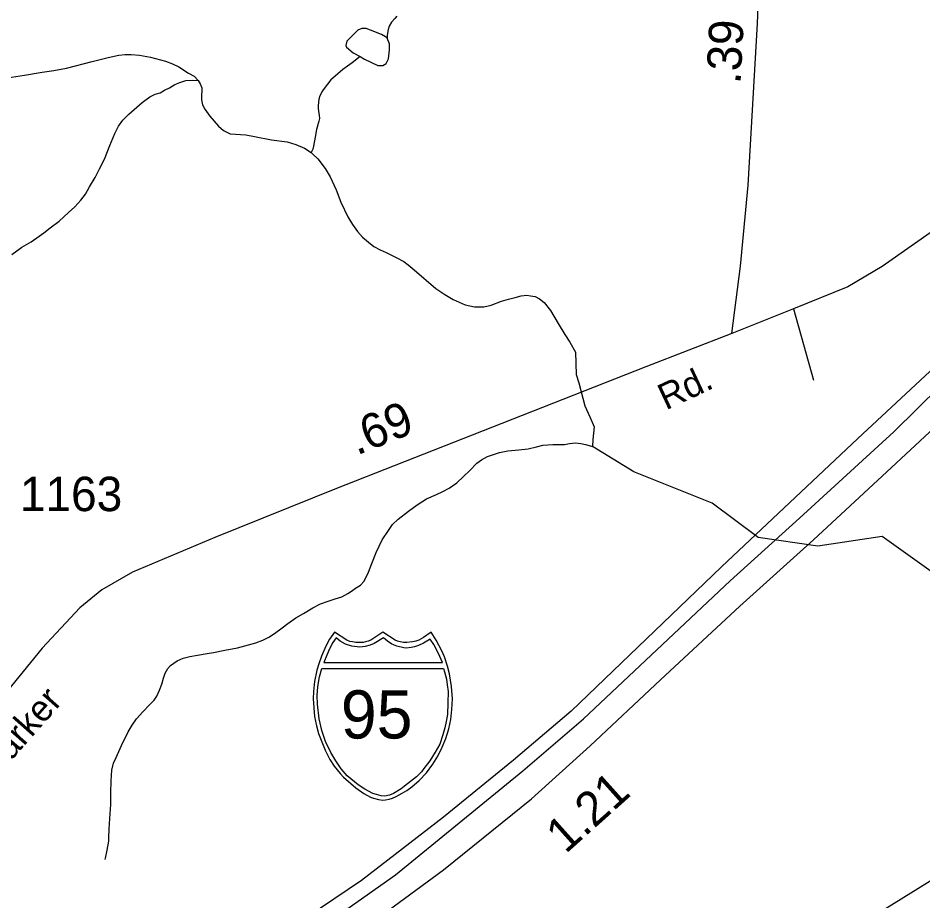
# Model space of a CAD drawing. Extents: x 2082433 to 2279600, y 546599 to 755198.
# Drawn here: x 2166396 to 2169683, y 610913 to 614119 of the extents above; entities that cross this region are included whole.
import ezdxf

# ---------------------------------------------------------------- set-up
doc = ezdxf.new("R2010")
doc.units = 0
for name, color, linetype in [('Exist Hydrographic Creek Single Shore', 7, 'Continuous'), ('Exist Hydrographic Misc Water Feature', 7, 'Continuous'), ('Exist Road Non-System Type 51', 7, 'Continuous'), ('Exist Road Primary Interstate Divided Center Attributed', 7, 'Continuous'), ('Exist Road Primary Interstate Shield CELL', 7, 'Continuous'), ('Exist Road Primary Interstate Shield Number Label', 7, 'Continuous'), ('Exist Road Secondary Mileage Hundredths English Label', 7, 'Continuous'), ('Exist Road Secondary Type 51 Attributed', 7, 'Continuous'), ('Exist Road Secondary Type 51 Label', 7, 'Continuous'), ('Exist Road Secondary Type 51 Number Label', 7, 'Continuous'), ('Exist Utilities Electrical Transmission Line', 7, 'Continuous')]:
    doc.layers.add(name, color=color, linetype=linetype)

msp = doc.modelspace()

# ---------------------------------------------------------------- linework, layer by layer
at = {"layer": 'Exist Hydrographic Creek Single Shore'}
for points in [[(2167461, 613630.6), (2167465.5, 613626.6), (2167485.4, 613608.6), (2167511.2, 613572.7), (2167529.7, 613542.7), (2167552.1, 613495.1), (2167568.5, 613450.9), (2167594.3, 613397.5), (2167610.5, 613369.5), (2167628.7, 613343.6), (2167647, 613323.4), (2167668.7, 613305.9), (2167689, 613289.9), (2167711.4, 613278), (2167733.5, 613268.2), (2167769.2, 613250.2), (2167797.7, 613234.6), (2167813.5, 613222.5), (2167835.6, 613204.9), (2167914, 613137.1), (2167946, 613115.2), (2167976.3, 613097.6), (2168020.2, 613077.6), (2168054.2, 613070.1), (2168088.1, 613070.2), (2168114.3, 613076.4), (2168151.8, 613090.6), (2168177.9, 613098.8), (2168201.9, 613104.9), (2168224.2, 613110.9), (2168244.1, 613113.2), (2168258.3, 613111), (2168274.2, 613107.4), (2168290.2, 613099.3), (2168307.9, 613085.6), (2168330, 613057.6), (2168358.7, 613009.9), (2168382.5, 612969.7), (2168400.8, 612941.8), (2168421.3, 612905.9), (2168423.2, 612825), (2168432.8, 612794.3), (2168455.6, 612710.7), (2168473.8, 612670.7), (2168488.7, 612634.5), (2168484.8, 612588.5), (2168483, 612562.8)], [(2166712, 611063.1), (2166714, 611067.3), (2166719.7, 611097.2), (2166725.5, 611129.1), (2166725.3, 611143.4), (2166727.3, 611173.1), (2166729, 611211.4), (2166733.1, 611263.1), (2166732.9, 611305.3), (2166734.5, 611349.2), (2166736.2, 611387.1), (2166742.3, 611413.3), (2166751.9, 611433.4), (2166771.6, 611477.5), (2166795.8, 611527.3), (2166811.2, 611551.4), (2166826.8, 611573.7), (2166848.9, 611599.6), (2166874.6, 611625.7), (2166891, 611641.9), (2166900.4, 611655.9), (2166910.4, 611677.9), (2166918.4, 611700.2), (2166924.2, 611722), (2166930.1, 611740.2), (2166940.2, 611756.2), (2166950.2, 611768), (2166973.6, 611784.3), (2166995.7, 611794.4), (2167019.7, 611800.5), (2167047.6, 611804.8), (2167083.5, 611811.1), (2167105.9, 611815), (2167147.7, 611823.3), (2167193.2, 611831.4), (2167259.7, 611849.8), (2167285.1, 611860.1), (2167307.2, 611870.2), (2167327.3, 611884.2), (2167355, 611904.3), (2167376.7, 611920.5), (2167404.8, 611940.6), (2167432.7, 611957.1), (2167466.5, 611977.1), (2167494.4, 611991.1), (2167522.5, 612001.5), (2167548.6, 612009.7), (2167572.4, 612017.5), (2167594.3, 612029.6), (2167608, 612038), (2167622, 612048.1), (2167640.2, 612060), (2167654, 612074.1), (2167669.5, 612106.2), (2167681.2, 612138.1), (2167697.2, 612178.3), (2167719, 612224.5), (2167741.3, 612258.4), (2167756.9, 612280.4), (2167776.8, 612298.8), (2167814.5, 612328.8), (2167846.3, 612351.2), (2167880.3, 612373.2), (2167916, 612389.3), (2167939.8, 612399.5), (2167962, 612411.6), (2167989.8, 612431.7), (2168014, 612454), (2168037.6, 612476), (2168063.2, 612502.2), (2168079.2, 612514.3), (2168101.2, 612526.4), (2168119.2, 612532.6), (2168145.3, 612540.8), (2168174.8, 612546.9), (2168215, 612551), (2168248.8, 612555.2), (2168279, 612561.6), (2168302.8, 612567.7), (2168321, 612569.8), (2168338.8, 612570), (2168361, 612569.9), (2168381.1, 612570.1), (2168399.1, 612574.2), (2168420.7, 612576.3), (2168440.8, 612574.4), (2168457.2, 612570.3), (2168470.9, 612566.6), (2168483, 612562.8)], [(2172083.8, 610708.2), (2171966.9, 610917.3), (2171807.8, 611058.3), (2171564.8, 611197.7), (2171346.8, 611405.5), (2171054.8, 611627.9), (2170845.1, 611717.6), (2170603.7, 611791.2), (2170278.7, 611774.8), (2170069.7, 611854.5), (2169534.8, 612236.1), (2169301.8, 612201.4), (2169084.7, 612232.1), (2168917.7, 612356.8), (2168633.7, 612470.8), (2168483, 612562.8)]]:
    msp.add_lwpolyline(points, dxfattribs=at)
at = {"layer": 'Exist Hydrographic Misc Water Feature'}
for points in [[(2167772.7, 614126.1), (2167764.5, 614118), (2167752.4, 614104), (2167744.6, 614089.8), (2167740.9, 614077.8), (2167736.6, 614057.7), (2167736.8, 614045.9)], [(2167736.8, 614045.9), (2167731.1, 614051.7), (2167716.7, 614059.9), (2167676.7, 614075.3), (2167660.7, 614081.4), (2167644.5, 614081.4), (2167630.8, 614075.3), (2167620.5, 614065.1), (2167591, 614035.1), (2167586.9, 614019.1), (2167589, 614013.1), (2167613.4, 613993.2), (2167639, 613979.2)], [(2167639, 613979.2), (2167655.2, 613969.5), (2167703.4, 613947.6), (2167721.6, 613947.6), (2167733.3, 613954), (2167741.5, 613971.8), (2167745, 614003.7), (2167745, 614026.1), (2167736.8, 614045.9)], [(2166254.1, 613881.5), (2166258.2, 613883.7), (2166298.4, 613891.8), (2166336.3, 613897.9), (2166372.2, 613904.2), (2166420, 613912.4), (2166484.1, 613923), (2166526, 613929.2), (2166571.9, 613937.3), (2166665.8, 613962), (2166723.4, 613976), (2166761.8, 613984.4), (2166785.4, 613986.5), (2166807.5, 613986.4), (2166837.4, 613984.7), (2166877.4, 613977.1), (2166931.6, 613963.2), (2166957.6, 613953.6), (2166980, 613941.7), (2167015.8, 613919.7), (2167035.9, 613908.1), (2167050.3, 613892.2)], [(2167639, 613979.2), (2167609.5, 613957.3), (2167575.6, 613932.8), (2167547.7, 613908.6), (2167531.8, 613894.8), (2167519.9, 613878.8), (2167512.3, 613868.6), (2167502.2, 613854.7), (2167492, 613836.4), (2167488.3, 613824.3), (2167486.2, 613802.3), (2167486.4, 613790.6), (2167488.5, 613772.4), (2167490.5, 613766.4), (2167490.7, 613754.6), (2167488.5, 613744.4), (2167480.5, 613714.4), (2167475, 613686.4), (2167469.2, 613654.4), (2167467.4, 613642.6), (2167461, 613630.6)], [(2166373.8, 613260.4), (2166409.5, 613286.6), (2166443.5, 613307), (2166473.3, 613326.8), (2166489.3, 613339), (2166513.3, 613357.3), (2166545.2, 613381.3), (2166578.7, 613413.5), (2166602.9, 613433.8), (2166624.6, 613457.7), (2166640.8, 613480), (2166656.2, 613506), (2166676.3, 613539.9), (2166692.1, 613572), (2166709.7, 613606.2), (2166729.6, 613656.3), (2166747.2, 613700.3), (2166760.8, 613726.6), (2166776.8, 613748.6), (2166798.9, 613770.8), (2166846.7, 613813.1), (2166874.2, 613833.2), (2166894.2, 613843.1), (2166912.3, 613847.3), (2166928.5, 613857.5), (2166946.3, 613865.7), (2166966.2, 613877.7), (2166984.1, 613885.5), (2167006, 613892), (2167030.2, 613894), (2167050.3, 613892.2)], [(2167050.3, 613892.2), (2167058.1, 613880.1), (2167064.2, 613866.1), (2167064.2, 613856), (2167062, 613838.1), (2167062, 613822.3), (2167066.7, 613804.1), (2167074.7, 613788.3), (2167092.7, 613762.5), (2167124.7, 613726.4), (2167142.8, 613710.7), (2167159, 613702.6), (2167166.8, 613698.9), (2167223.2, 613694.9), (2167254.9, 613689.3), (2167317.1, 613677.5), (2167373.2, 613669.8), (2167405.2, 613660.1), (2167437.2, 613646.3), (2167461, 613630.6)]]:
    msp.add_lwpolyline(points, dxfattribs=at)
at = {"layer": 'Exist Road Non-System Type 51'}
msp.add_line((2169212.8, 613062.9), (2169286.3, 612803.9), dxfattribs=at)
at = {"layer": 'Exist Road Primary Interstate Divided Center Attributed'}
for points in [[(2170946.4, 613979.3), (2170065.1, 613162.5), (2169866.2, 612982.1), (2169447, 612592.5), (2168951.4, 612126.1), (2168405.3, 611601.8), (2168195.6, 611423.6), (2167942.1, 611217.3), (2167643.3, 610986.6), (2167394.3, 610818.9), (2167139.1, 610661.6), (2166773, 610463.1), (2166478.8, 610309.3), (2165960.6, 610066.9), (2165274.8, 609752.6), (2164718.9, 609490.3), (2164075.2, 609197), (2163457.4, 608910.4), (2162768.3, 608590.5), (2162176, 608316), (2161522.3, 608009.5), (2160938.4, 607749.7), (2160555, 607560.1), (2160142.4, 607370.9)], [(2167487.8, 610810.1), (2167767.4, 611007.6), (2168229.6, 611385.1), (2168449.8, 611573.9), (2168982.9, 612075.4), (2169234.5, 612302.6), (2169577.8, 612616.9), (2169999.6, 613031.6), (2170176.5, 613193.2), (2170351.6, 613357.7), (2170527.5, 613517.8), (2170669.5, 613646.1), (2170824.3, 613793.3), (2170944.9, 613901.3)]]:
    msp.add_lwpolyline(points, dxfattribs=at)
at = {"layer": 'Exist Road Primary Interstate Shield CELL'}
for points in [[(2167721.6, 611278.7), (2167731.1, 611279.6), (2167743.8, 611282.1), (2167756.2, 611286.2), (2167770.3, 611292.4), (2167791.2, 611303.9), (2167807.9, 611313.8), (2167827.2, 611326.7), (2167853.4, 611350.5), (2167879.4, 611377.9), (2167902.4, 611408.9), (2167920.7, 611437.9), (2167936.7, 611471.1), (2167950.2, 611502), (2167960.8, 611537.3), (2167967.9, 611571.6), (2167971.5, 611607.3), (2167973.8, 611646.8), (2167971.2, 611691.4), (2167963.4, 611736.9), (2167956.1, 611765.3), (2167945.1, 611799.2), (2167936.1, 611820.9), (2167915.3, 611859.3), (2167896.5, 611888.9), (2167869.3, 611869.8), (2167851.5, 611860.3), (2167840.7, 611855.5), (2167829.5, 611853.3), (2167809, 611850.8), (2167796.2, 611851.4), (2167784.2, 611854.1), (2167774.1, 611856.3), (2167765.8, 611860.3), (2167721.6, 611888.9), (2167677.3, 611860.3), (2167668, 611856.1), (2167658.5, 611854.1), (2167649.4, 611851.5), (2167634.3, 611850.8), (2167622.7, 611851.2), (2167610.8, 611853.3), (2167601.4, 611855.3), (2167590.9, 611860.3), (2167545.8, 611888.9), (2167528.1, 611863.2), (2167513.6, 611837.8), (2167498.3, 611801.9), (2167488.7, 611774.1), (2167481.9, 611751.2), (2167473.6, 611709.2), (2167469.2, 611672.7), (2167468.5, 611646.8), (2167473.2, 611582.3), (2167480.3, 611548), (2167487.5, 611520.2), (2167511.4, 611460.1), (2167529.3, 611426.5), (2167544.7, 611402.4), (2167566.3, 611375.2), (2167578, 611362.2), (2167622.8, 611323.1), (2167652.7, 611302.6), (2167676.6, 611289.7), (2167687.9, 611285.4), (2167705.4, 611280.5)], [(2167551.2, 611868.2), (2167540.2, 611851.3), (2167527.5, 611828.4), (2167517.4, 611804.8), (2167507, 611778.6), (2167938.6, 611778.4), (2167928.5, 611800.9), (2167917.8, 611823.4), (2167906.5, 611844), (2167892.8, 611863.9), (2167868.6, 611848.6), (2167851, 611840.3), (2167836.8, 611835.4), (2167824.8, 611832.7), (2167806.2, 611831.2), (2167797.9, 611831.7), (2167772, 611837.6), (2167754.4, 611844.8), (2167737.7, 611855.9), (2167724.2, 611868.6), (2167690, 611847.9), (2167674.8, 611841.3), (2167657.4, 611836.8), (2167638.3, 611834.4), (2167608.9, 611837.6), (2167585.8, 611845.6), (2167565.9, 611855.9)], [(2167941.1, 611757.1), (2167945.7, 611745), (2167952.1, 611717.9), (2167955.4, 611697.1), (2167958.9, 611673.1), (2167957.7, 611632), (2167955.7, 611589.4), (2167951.8, 611564.2), (2167946.5, 611541.2), (2167939.4, 611515.8), (2167927.9, 611481.9), (2167911.9, 611453.3), (2167892.1, 611421.5), (2167870.6, 611393.6), (2167861.3, 611382), (2167843.5, 611363.4), (2167811.3, 611337.5), (2167787.8, 611319.9), (2167759.6, 611303.3), (2167745.3, 611296.9), (2167728.7, 611293.4), (2167715, 611294.4), (2167698.3, 611298.8), (2167684.9, 611302.5), (2167655.4, 611318.4), (2167631.6, 611334.3), (2167591.8, 611366.9), (2167570.4, 611392.1), (2167550.3, 611421.4), (2167532.5, 611451.5), (2167513.4, 611491.2), (2167499.9, 611531.1), (2167490.1, 611574.2), (2167483.5, 611626.8), (2167482.8, 611658.9), (2167484.8, 611689.7), (2167487.7, 611705.9), (2167491.6, 611726), (2167499.5, 611756.9)]]:
    msp.add_lwpolyline(points, close=True, dxfattribs=at)
at = {"layer": 'Exist Road Secondary Type 51 Attributed'}
for points in [[(2168989.6, 612974), (2169020.8, 613218.7), (2169048.7, 613512.9), (2169081.9, 614099), (2169102.7, 614627.5), (2169116.3, 614992.9), (2169126.7, 615229.6)], [(2170961.3, 614205.1), (2170903.2, 614197.4), (2170867.2, 614183.7), (2170606.1, 613990.2), (2170444.1, 613864.7), (2169827, 613421), (2169535.6, 613216.9), (2169410.7, 613142.7), (2169212.8, 613062.9), (2168989.6, 612974)], [(2167640.2, 610803.5), (2167941.3, 611025.1), (2168261.1, 611283.7), (2168474.3, 611476), (2168730.3, 611715.4), (2169018.7, 611982.8), (2169285.8, 612224.5), (2169552.7, 612470.9), (2169982.7, 612870.1), (2170080.8, 612936.3), (2170160.6, 612975), (2170281.6, 613011.5), (2170908.1, 613090.1)], [(2168989.6, 612974), (2168676.2, 612853.1), (2168153.6, 612646.9), (2167552.5, 612410.3), (2167110.6, 612233.1), (2166812.3, 612106.9), (2166700.4, 612042.2), (2166620, 611977.6), (2166483.7, 611830.8), (2166270.5, 611570.4), (2166127.2, 611407.8), (2166011.9, 611308.2), (2165907, 611259.3)]]:
    msp.add_lwpolyline(points, dxfattribs=at)
at = {"layer": 'Exist Utilities Electrical Transmission Line'}
msp.add_lwpolyline([(2159164, 604449.3), (2161823.7, 606095.6), (2164105.1, 607511.9), (2165846.4, 608585.3), (2165955.9, 608659.9), (2167539.9, 609640.3), (2170900.8, 611724.5), (2173536.7, 613386.7), (2176206, 615099), (2179049.2, 616838.4), (2181703.4, 618428.6), (2184752, 620267), (2185283.3, 620681.9), (2186203.1, 621386.7)], dxfattribs=at)

# ---------------------------------------------------------------- texts
at = {"layer": 'Exist Road Primary Interstate Shield Number Label'}
msp.add_text('95', height=175, dxfattribs=at).set_placement((2167568.7, 611502.5))
at = {"layer": 'Exist Road Secondary Mileage Hundredths English Label'}
for s, rotation, p in [('.39', 87.0487, (2169020.7, 613878)), ('.69', 21.8584, (2167626.5, 612529.9)), ('1.21', 41.8512, (2168385, 611081.4))]:
    msp.add_text(s, height=125, rotation=rotation, dxfattribs=at).set_placement(p)
at = {"layer": 'Exist Road Secondary Type 51 Label'}
for s, rotation, p in [('Rd.', 25.1226, (2168749.6, 612693.8)), ('Parker', 48.5506, (2166313.6, 611355.9))]:
    msp.add_text(s, height=95, rotation=rotation, dxfattribs=at).set_placement(p)
at = {"layer": 'Exist Road Secondary Type 51 Number Label'}
msp.add_text('1163', height=125, dxfattribs=at).set_placement((2166402.7, 612328.3))

doc.saveas('drawing.dxf')
